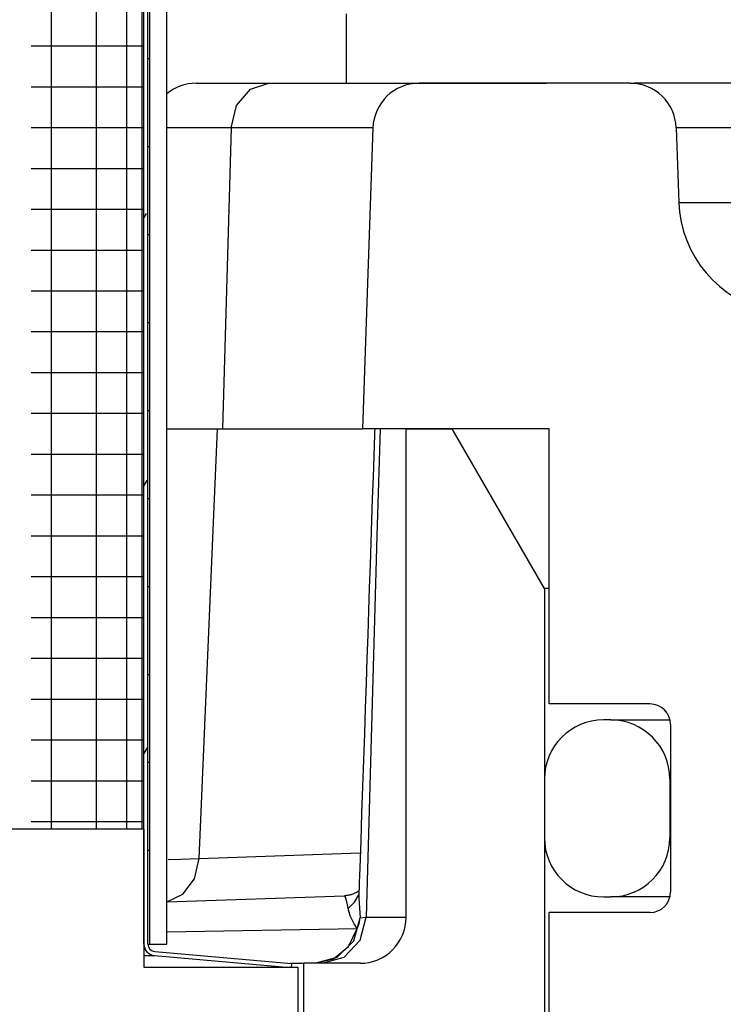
# Model space of a CAD drawing. Extents: x -169 to 2224, y 0 to 2796.
# Tile 275 of 530: x 1603.675 to 1604.629, y 971.956 to 973.29. Entities that reach past the tile are written whole.
import ezdxf

# ---------------------------------------------------------------- set-up
doc = ezdxf.new("R2010")
doc.units = 0
doc.header["$MEASUREMENT"] = 0
doc.header["$PDSIZE"] = 1
doc.layers.get('DEFPOINTS').update_dxf_attribs({"linetype": 'CONTINUOUS'})
doc.layers.add('DIM', color=3, linetype='CONTINUOUS')
doc.layers.add('SPILL-BUCKET', color=1, linetype='CONTINUOUS')
doc.styles.add('SIMPLEX', font='simplex')
doc.dimstyles.new('DIM64', dxfattribs={"dimscale": 64, "dimtxt": 0.09375, "dimasz": 0.09375, "dimexe": 0.0625, "dimexo": 0.0625, "dimgap": 0.046875, "dimtad": 1, "dimdec": 4, "dimzin": 3, "dimdsep": 46, "dimlunit": 4, "dimtxsty": 'SIMPLEX', "dimcen": 0, "dimclrd": 256, "dimclre": 256, "dimclrt": 256, "dimadec": 0, "dimazin": 0, "dimtfac": 1, "dimtdec": 4, "dimtmove": 0, "dimatfit": 3, "dimfxl": 1, "dimfrac": 2, "dimtolj": 1, "dimtzin": 0, "dimarcsym": 0})

# ---------------------------------------------------------------- blocks, each defined once
blk = doc.blocks.new('*D48')
at = {"layer": 'DEFPOINTS', "color": 0, "transparency": 16777216}
for p in [(2031.7725, 978.296), (1368.5472, 978.0147), (2031.7725, 700.5233)]:
    blk.add_point(p, dxfattribs=at)
at = {"layer": 'DIM', "lineweight": -2, "transparency": 16777216}
for p, q in [((2031.7725, 974.296), (2031.7725, 696.5233)), ((1368.5472, 974.0147), (1368.5472, 696.5233)), ((1374.5472, 700.5233), (2025.7725, 700.5233))]:
    blk.add_line(p, q, dxfattribs=at)
at = {"layer": 'DIM', "transparency": 16777216}
for points in [[(1374.5472, 701.5233), (1374.5472, 699.5233), (1368.5472, 700.5233)], [(2025.7725, 701.5233), (2025.7725, 699.5233), (2031.7725, 700.5233)]]:
    blk.add_solid(points, dxfattribs=at)
at = {"layer": 'DIM', "transparency": 16777216, "insert": (1700.1599, 708.0947), "char_height": 6, "attachment_point": 5, "style": 'SIMPLEX'}
blk.add_mtext('\\A1;55\'-3 1/4" (F.V. TANK SLAB)', dxfattribs=at)

msp = doc.modelspace()

# ---------------------------------------------------------------- linework, layer by layer
at = {"layer": 'SPILL-BUCKET', "color": 7, "linetype": 'Continuous'}
for p, q in [((1603.85153, 972.03733), (1603.85153, 974.31077)), ((1603.87452, 972.03733), (1603.87452, 974.31077)), ((1603.84354, 972.03733), (1603.84354, 974.30661)), ((1603.84904, 972.03733), (1603.84904, 974.30661)), ((1603.84092, 974.09997), (1603.84092, 972.19297)), ((1603.71801, 974.08234), (1603.71801, 972.19297)), ((1603.77874, 974.08234), (1603.77874, 972.19297)), ((1603.82003, 974.0832), (1603.82003, 972.19297)), ((1603.69084, 973.25499), (1603.74477, 973.25499)), ((1603.74477, 973.25499), (1603.78752, 973.25499)), ((1603.78752, 973.25499), (1603.8185, 973.25499)), ((1603.8185, 973.25499), (1603.83726, 973.25499)), ((1603.83726, 973.25499), (1603.84354, 973.25499)), ((1603.84903, 973.23764), (1603.85091, 973.23764)), ((1603.85091, 973.23764), (1603.85153, 973.23764)), ((1603.69084, 973.19964), (1603.74477, 973.19964)), ((1603.74477, 973.19964), (1603.78752, 973.19964)), ((1603.78752, 973.19964), (1603.8185, 973.19964)), ((1603.8185, 973.19964), (1603.83726, 973.19964)), ((1603.83726, 973.19964), (1603.84354, 973.19964)), ((1603.69084, 973.1443), (1603.74477, 973.1443)), ((1603.74477, 973.1443), (1603.78752, 973.1443)), ((1603.78752, 973.1443), (1603.8185, 973.1443)), ((1603.8185, 973.1443), (1603.83726, 973.1443)), ((1603.83726, 973.1443), (1603.84354, 973.1443)), ((1603.91033, 973.14404), (1603.87452, 973.14404)), ((1603.96171, 973.14404), (1603.91033, 973.14404)), ((1604.15386, 973.14404), (1603.96171, 973.14404)), ((1604.69692, 973.14404), (1604.56474, 973.14404)), ((1603.84903, 973.11841), (1603.85091, 973.11841)), ((1603.85091, 973.11841), (1603.85153, 973.11841)), ((1603.69084, 973.08895), (1603.74477, 973.08895)), ((1603.74477, 973.08895), (1603.78752, 973.08895)), ((1603.78752, 973.08895), (1603.8185, 973.08895)), ((1603.8185, 973.08895), (1603.83726, 973.08895)), ((1603.83726, 973.08895), (1603.84354, 973.08895)), ((1604.56828, 973.04273), (1604.69692, 973.04273)), ((1603.69084, 973.0336), (1603.74477, 973.0336)), ((1603.74477, 973.0336), (1603.78752, 973.0336)), ((1603.78752, 973.0336), (1603.8185, 973.0336)), ((1603.8185, 973.0336), (1603.83726, 973.0336)), ((1603.83726, 973.0336), (1603.84354, 973.0336)), ((1603.84664, 973.02787), (1603.84354, 973.02251)), ((1603.84903, 972.99917), (1603.85091, 972.99917)), ((1603.85091, 972.99917), (1603.85153, 972.99917)), ((1603.69084, 972.97825), (1603.74477, 972.97825)), ((1603.74477, 972.97825), (1603.78752, 972.97825)), ((1603.78752, 972.97825), (1603.8185, 972.97825)), ((1603.8185, 972.97825), (1603.83726, 972.97825)), ((1603.83726, 972.97825), (1603.84354, 972.97825)), ((1603.69084, 972.9229), (1603.74477, 972.9229)), ((1603.74477, 972.9229), (1603.78752, 972.9229)), ((1603.78752, 972.9229), (1603.8185, 972.9229)), ((1603.8185, 972.9229), (1603.83726, 972.9229)), ((1603.83726, 972.9229), (1603.84354, 972.9229)), ((1603.84903, 972.87993), (1603.85091, 972.87993)), ((1603.85091, 972.87993), (1603.85153, 972.87993)), ((1603.69084, 972.86755), (1603.74477, 972.86755)), ((1603.74477, 972.86755), (1603.78752, 972.86755)), ((1603.78752, 972.86755), (1603.8185, 972.86755)), ((1603.8185, 972.86755), (1603.83726, 972.86755)), ((1603.83726, 972.86755), (1603.84354, 972.86755)), ((1603.69084, 972.81221), (1603.74477, 972.81221)), ((1603.74477, 972.81221), (1603.78752, 972.81221)), ((1603.78752, 972.81221), (1603.8185, 972.81221)), ((1603.8185, 972.81221), (1603.83726, 972.81221)), ((1603.83726, 972.81221), (1603.84354, 972.81221)), ((1603.69084, 972.75686), (1603.74477, 972.75686)), ((1603.74477, 972.75686), (1603.78752, 972.75686)), ((1603.78752, 972.75686), (1603.8185, 972.75686)), ((1603.8185, 972.75686), (1603.83726, 972.75686)), ((1603.83726, 972.75686), (1603.84354, 972.75686)), ((1603.84903, 972.7607), (1603.85091, 972.7607)), ((1603.85091, 972.7607), (1603.85153, 972.7607)), ((1603.69084, 972.70151), (1603.74477, 972.70151)), ((1603.74477, 972.70151), (1603.78752, 972.70151)), ((1603.78752, 972.70151), (1603.8185, 972.70151)), ((1603.8185, 972.70151), (1603.83726, 972.70151)), ((1603.83726, 972.70151), (1603.84354, 972.70151)), ((1603.84751, 972.666), (1603.84354, 972.65912)), ((1603.69084, 972.64616), (1603.74477, 972.64616)), ((1603.74477, 972.64616), (1603.78752, 972.64616)), ((1603.78752, 972.64616), (1603.8185, 972.64616)), ((1603.8185, 972.64616), (1603.83726, 972.64616)), ((1603.83726, 972.64616), (1603.84354, 972.64616)), ((1603.84903, 972.64146), (1603.85091, 972.64146)), ((1603.85091, 972.64146), (1603.85153, 972.64146)), ((1603.69084, 972.59081), (1603.74477, 972.59081)), ((1603.74477, 972.59081), (1603.78752, 972.59081)), ((1603.78752, 972.59081), (1603.8185, 972.59081)), ((1603.8185, 972.59081), (1603.83726, 972.59081)), ((1603.83726, 972.59081), (1603.84354, 972.59081)), ((1603.69084, 972.53546), (1603.74477, 972.53546)), ((1603.74477, 972.53546), (1603.78752, 972.53546)), ((1603.78752, 972.53546), (1603.8185, 972.53546)), ((1603.8185, 972.53546), (1603.83726, 972.53546)), ((1603.83726, 972.53546), (1603.84354, 972.53546)), ((1603.84903, 972.52222), (1603.85091, 972.52222)), ((1603.85091, 972.52222), (1603.85153, 972.52222)), ((1603.69084, 972.48012), (1603.74477, 972.48012)), ((1603.74477, 972.48012), (1603.78752, 972.48012)), ((1603.78752, 972.48012), (1603.8185, 972.48012)), ((1603.8185, 972.48012), (1603.83726, 972.48012)), ((1603.83726, 972.48012), (1603.84354, 972.48012)), ((1603.69084, 972.42477), (1603.74477, 972.42477)), ((1603.74477, 972.42477), (1603.78752, 972.42477)), ((1603.78752, 972.42477), (1603.8185, 972.42477)), ((1603.8185, 972.42477), (1603.83726, 972.42477)), ((1603.83726, 972.42477), (1603.84354, 972.42477)), ((1603.84903, 972.40299), (1603.85091, 972.40299)), ((1603.85091, 972.40299), (1603.85153, 972.40299)), ((1603.69084, 972.36942), (1603.74477, 972.36942)), ((1603.74477, 972.36942), (1603.78752, 972.36942)), ((1603.78752, 972.36942), (1603.8185, 972.36942)), ((1603.8185, 972.36942), (1603.83726, 972.36942)), ((1603.83726, 972.36942), (1603.84354, 972.36942)), ((1604.47611, 972.34116), (1604.46611, 972.34116)), ((1604.47611, 972.34116), (1604.48507, 972.34116)), ((1603.69084, 972.31407), (1603.74477, 972.31407)), ((1603.74477, 972.31407), (1603.78752, 972.31407)), ((1603.78752, 972.31407), (1603.8185, 972.31407)), ((1603.8185, 972.31407), (1603.83726, 972.31407)), ((1603.83726, 972.31407), (1603.84354, 972.31407)), ((1603.84839, 972.30413), (1603.84354, 972.29573)), ((1603.84903, 972.28375), (1603.85091, 972.28375)), ((1603.85091, 972.28375), (1603.85153, 972.28375)), ((1603.69084, 972.25872), (1603.74477, 972.25872)), ((1603.74477, 972.25872), (1603.78752, 972.25872)), ((1603.78752, 972.25872), (1603.8185, 972.25872)), ((1603.8185, 972.25872), (1603.83726, 972.25872)), ((1603.83726, 972.25872), (1603.84354, 972.25872)), ((1604.38617, 972.26121), (1604.38617, 972.18127)), ((1604.55605, 972.26121), (1604.55605, 972.18127)), ((1604.5563, 972.26121), (1604.55605, 972.26121)), ((1604.55705, 972.26121), (1604.5563, 972.26121)), ((1603.69084, 972.20337), (1603.74477, 972.20337)), ((1603.74477, 972.20337), (1603.78752, 972.20337)), ((1603.78752, 972.20337), (1603.8185, 972.20337)), ((1603.8185, 972.20337), (1603.83726, 972.20337)), ((1603.83726, 972.20337), (1603.84354, 972.20337)), ((1603.84404, 972.19287), (1603.84404, 972.19297)), ((1604.55605, 972.18127), (1604.5563, 972.18127)), ((1604.5563, 972.18127), (1604.55705, 972.18127)), ((1603.84903, 972.16451), (1603.85091, 972.16451)), ((1603.85091, 972.16451), (1603.85153, 972.16451)), ((1604.46611, 972.10132), (1604.47611, 972.10132)), ((1604.48505, 972.10132), (1604.47611, 972.10132)), ((1604.51182, 972.10132), (1604.48505, 972.10132)), ((1603.84904, 972.03733), (1603.85091, 972.03733)), ((1603.85091, 972.03733), (1603.85153, 972.03733)), ((1603.85153, 972.03733), (1603.87452, 972.03733)), ((1603.84405, 972.0219), (1603.85426, 972.0219)), ((1603.85426, 972.0219), (1603.85768, 972.0219)), ((1603.85768, 972.0219), (1604.04178, 972.00579)), ((1603.85816, 972.02737), (1604.0434, 972.01116)), ((1604.04293, 972.00579), (1604.04178, 972.00579)), ((1604.0434, 972.01116), (1604.04293, 972.00579))]:
    msp.add_line(p, q, dxfattribs=at)
at = {"layer": 'SPILL-BUCKET', "linetype": 'Continuous'}
for p, q in [((1604.11771, 973.29825), (1604.11771, 973.20432)), ((1603.91434, 973.20432), (1603.92068, 973.20432)), ((1603.92068, 973.20432), (1603.93955, 973.20432)), ((1603.93955, 973.20432), (1603.97051, 973.20432)), ((1603.97051, 973.20432), (1604.01284, 973.20432)), ((1603.98778, 973.19631), (1604.01284, 973.20432)), ((1604.01284, 973.20432), (1604.28418, 973.20432)), ((1604.50232, 973.20432), (1604.21628, 973.20432)), ((1604.28418, 973.20432), (1604.32923, 973.20432)), ((1604.32923, 973.20432), (1604.36217, 973.20432)), ((1604.36217, 973.20432), (1604.38225, 973.20432)), ((1604.38225, 973.20432), (1604.389, 973.20432)), ((1604.50232, 973.20432), (1604.50828, 973.20432)), ((1604.69692, 973.20432), (1604.50828, 973.20432)), ((1603.96914, 973.17434), (1603.98778, 973.19631)), ((1603.96171, 973.14404), (1603.96914, 973.17434)), ((1603.96171, 973.14404), (1603.95003, 972.73589)), ((1604.15386, 973.14404), (1604.13961, 972.73589)), ((1604.56474, 973.14404), (1604.56828, 973.04272)), ((1603.87452, 972.73589), (1603.90526, 972.73589)), ((1603.90526, 972.73589), (1603.94333, 972.73589)), ((1603.91833, 972.15341), (1603.94333, 972.73589)), ((1603.94333, 972.73589), (1604.13961, 972.73589)), ((1604.39266, 972.73589), (1604.13961, 972.73589)), ((1604.1562, 972.73589), (1604.15607, 972.73184)), ((1604.16342, 972.73589), (1604.16139, 972.66343)), ((1604.1988, 972.73589), (1604.26125, 972.73589)), ((1604.1988, 972.07374), (1604.1988, 972.73589)), ((1604.38617, 972.51953), (1604.26125, 972.73589)), ((1604.39266, 972.36289), (1604.39266, 972.73589)), ((1604.15593, 972.72778), (1604.15497, 972.69919)), ((1604.15607, 972.73184), (1604.15593, 972.72778)), ((1604.15497, 972.69919), (1604.154, 972.67059)), ((1604.154, 972.67059), (1604.15302, 972.64122)), ((1604.16139, 972.66343), (1604.15935, 972.59095)), ((1604.15302, 972.64122), (1604.15202, 972.61184)), ((1604.15202, 972.61184), (1604.151, 972.58161)), ((1604.15935, 972.59095), (1604.15207, 972.33245)), ((1604.151, 972.58161), (1604.14998, 972.55137)), ((1604.14998, 972.55137), (1604.14893, 972.52017)), ((1604.14893, 972.52017), (1604.14788, 972.48896)), ((1604.38779, 972.51953), (1604.38617, 972.51953)), ((1604.38617, 972.51953), (1604.38617, 971.72083)), ((1604.39265, 972.51953), (1604.38779, 972.51953)), ((1604.14788, 972.48896), (1604.14678, 972.45667)), ((1604.14678, 972.45667), (1604.14569, 972.42437)), ((1604.14569, 972.42437), (1604.14455, 972.39082)), ((1604.14455, 972.39082), (1604.14342, 972.35726)), ((1604.52917, 972.36289), (1604.39266, 972.36289)), ((1604.14342, 972.35726), (1604.14223, 972.32222)), ((1604.48507, 972.34116), (1604.5119, 972.34116)), ((1604.5119, 972.34116), (1604.55641, 972.34116)), ((1604.55705, 972.33501), (1604.55705, 972.10797)), ((1604.14223, 972.32222), (1604.14104, 972.28718)), ((1604.15207, 972.33245), (1604.14474, 972.07374)), ((1604.14104, 972.28718), (1604.13981, 972.2509)), ((1604.13981, 972.2509), (1604.13857, 972.21462)), ((1604.13857, 972.21462), (1604.13732, 972.17763)), ((1604.13732, 972.17763), (1604.13606, 972.14063)), ((1603.87645, 972.15181), (1603.89375, 972.15247)), ((1603.89375, 972.15247), (1603.91833, 972.15341)), ((1603.91207, 972.12589), (1603.91833, 972.15341)), ((1603.91833, 972.15341), (1604.13675, 972.16104)), ((1604.13606, 972.14063), (1604.13536, 972.12023)), ((1603.89636, 972.10486), (1603.91207, 972.12589)), ((1604.133, 972.10803), (1604.13258, 972.10778)), ((1604.13342, 972.10829), (1604.133, 972.10803)), ((1604.13382, 972.10855), (1604.13342, 972.10829)), ((1604.135, 972.10936), (1604.13382, 972.10855)), ((1604.13536, 972.12023), (1604.13467, 972.09982)), ((1603.87452, 972.09475), (1603.89636, 972.10486)), ((1603.87452, 972.09444), (1604.11516, 972.10284)), ((1604.11535, 972.10286), (1604.11513, 972.10286)), ((1604.11665, 972.1008), (1604.11516, 972.10284)), ((1604.11556, 972.10287), (1604.11535, 972.10286)), ((1604.11688, 972.10294), (1604.11556, 972.10287)), ((1604.1186, 972.09439), (1604.11665, 972.1008)), ((1604.11819, 972.10307), (1604.11688, 972.10294)), ((1604.11947, 972.10325), (1604.11819, 972.10307)), ((1604.12074, 972.10345), (1604.11947, 972.10325)), ((1604.12197, 972.1037), (1604.12074, 972.10345)), ((1604.12318, 972.10398), (1604.12197, 972.1037)), ((1604.12434, 972.10429), (1604.12318, 972.10398)), ((1604.12546, 972.10463), (1604.12434, 972.10429)), ((1604.12653, 972.10499), (1604.12546, 972.10463)), ((1604.12757, 972.10537), (1604.12653, 972.10499)), ((1604.12854, 972.10576), (1604.12757, 972.10537)), ((1604.12948, 972.10617), (1604.12854, 972.10576)), ((1604.12878, 972.0941), (1604.13488, 972.10427)), ((1604.13036, 972.10659), (1604.12948, 972.10617)), ((1604.13119, 972.10701), (1604.13036, 972.10659)), ((1604.13167, 972.10727), (1604.13119, 972.10701)), ((1604.13214, 972.10752), (1604.13167, 972.10727)), ((1604.13258, 972.10778), (1604.13214, 972.10752)), ((1604.13479, 972.09979), (1604.13666, 972.0727)), ((1604.55622, 972.10132), (1604.51182, 972.10132)), ((1604.11945, 972.09048), (1604.1186, 972.09439)), ((1604.12033, 972.08554), (1604.11945, 972.09048)), ((1604.12033, 972.08554), (1604.12878, 972.0941)), ((1604.12321, 972.07549), (1604.12033, 972.08554)), ((1604.12861, 972.06461), (1604.12321, 972.07549)), ((1604.12805, 972.04191), (1604.13666, 972.0727)), ((1604.13521, 972.06545), (1604.13666, 972.0727)), ((1604.13666, 972.0727), (1604.14005, 972.07322)), ((1604.13673, 972.04251), (1604.14474, 972.07374)), ((1604.14005, 972.07322), (1604.14474, 972.07374)), ((1604.14474, 972.07374), (1604.17467, 972.07374)), ((1604.17467, 972.07374), (1604.19275, 972.07374)), ((1604.19275, 972.07374), (1604.1988, 972.07374)), ((1604.52917, 972.08009), (1604.39266, 972.08009)), ((1604.39266, 971.7678), (1604.39266, 972.08009)), ((1603.87452, 972.05383), (1604.13258, 972.05836)), ((1604.12082, 972.03401), (1604.13258, 972.05836)), ((1604.13258, 972.05836), (1604.12861, 972.06461)), ((1604.13258, 972.05836), (1604.13521, 972.06545)), ((1604.1055, 972.01948), (1604.12805, 972.04191)), ((1604.11486, 972.01965), (1604.13673, 972.04251)), ((1604.1003, 972.01725), (1604.12082, 972.03401)), ((1604.07493, 972.01129), (1604.1055, 972.01948)), ((1604.07493, 972.01129), (1604.1003, 972.01725)), ((1604.08498, 972.01129), (1604.11486, 972.01965)), ((1604.04202, 972.01129), (1604.05579, 972.01129)), ((1604.05579, 972.01129), (1604.06039, 972.01129)), ((1604.13634, 972.01129), (1604.06039, 972.01129)), ((1604.06039, 971.699), (1604.06039, 972.01129))]:
    msp.add_line(p, q, dxfattribs=at)
at = {"layer": 'SPILL-BUCKET', "color": 1, "linetype": 'Continuous'}
for p, q in [((1603.84404, 972.19297), (1603.32439, 972.19297)), ((1603.84404, 972.00579), (1603.84404, 972.19297)), ((1603.84404, 972.00579), (1603.84404, 972.03342)), ((1604.05265, 972.00579), (1603.84404, 972.00579)), ((1604.05265, 971.82391), (1604.05265, 972.00579))]:
    msp.add_line(p, q, dxfattribs=at)
at = {"layer": 'SPILL-BUCKET', "linetype": 'Continuous'}
for centre, radius, start, end in [((1603.91434, 973.14186), 0.06246, 90, 129.61925), ((1604.21628, 973.14186), 0.06246, 90, 178), ((1604.50232, 973.14186), 0.06246, 2, 90), ((1604.72433, 973.04818), 0.15614, 182, 258.57727), ((1604.52917, 972.33501), 0.02788, 0, 90), ((1604.52917, 972.10797), 0.02788, 270, 0), ((1604.13634, 972.07374), 0.06246, 270, 0)]:
    msp.add_arc(centre, radius, start, end, dxfattribs=at)
at = {"layer": 'SPILL-BUCKET', "color": 7, "linetype": 'Continuous'}
for centre, radius, start, end in [((1604.46611, 972.26121), 0.07995, 90, 180), ((1604.47611, 972.26121), 0.07995, 0, 90), ((1604.46611, 972.18127), 0.07995, 180, 270), ((1604.47611, 972.18127), 0.07995, 270, 0), ((1603.85903, 972.03733), 0.01549, 180, 265), ((1603.85903, 972.03733), 0.00999, 180, 265)]:
    msp.add_arc(centre, radius, start, end, dxfattribs=at)

# ---------------------------------------------------------------- dimensions: what is measured, and where the dimension line sits
at = {"layer": 'DIM'}
dim = msp.add_linear_dim(base=(2031.77254, 700.52328), p1=(1368.54722, 978.01471), p2=(2031.77254, 978.29596), angle=0, text='<> (F.V. TANK SLAB)', dimstyle='DIM64', dxfattribs=at)
dim.commit()
dim.dimension.update_dxf_attribs({"geometry": '*D48', "text_midpoint": (1700.15988, 708.09471)})

doc.saveas('drawing.dxf')
